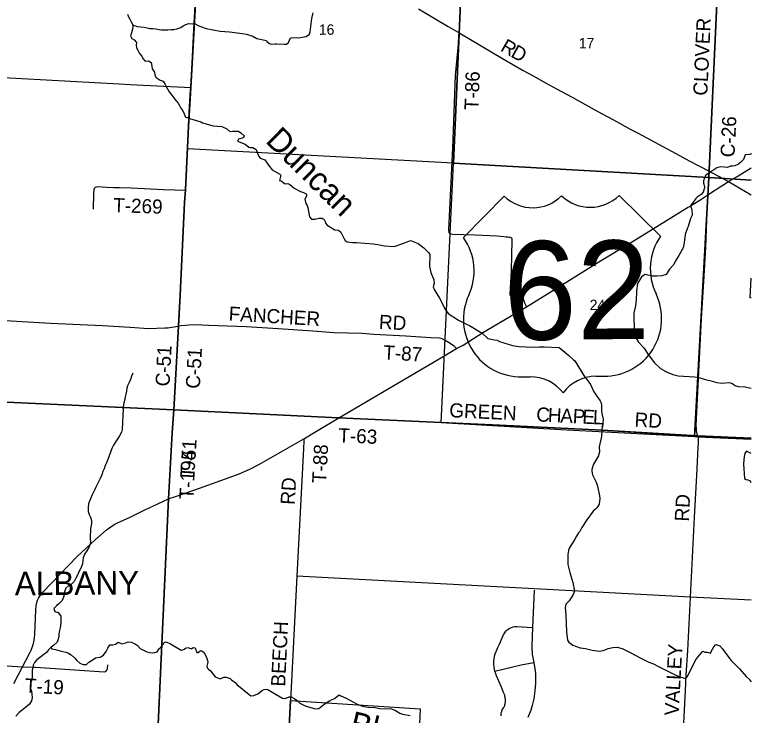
# Model space of a CAD drawing. Extents: x 114604 to 551442, y 316898 to 567001.
# Drawn here: x 269232 to 284848, y 440352 to 455193 of the extents above; entities that cross this region are included whole.
import ezdxf

# ---------------------------------------------------------------- set-up
doc = ezdxf.new("R2010")
doc.units = 0
for name, color, linetype in [('GE_P_Alignment_1000_Cardinal_Points', 7, 'Continuous'), ('GE_P_Alignment_1000_Stations', 7, 'Continuous'), ('GE_P_Alignment_100_Stations', 7, 'Continuous'), ('GE_P_Alignment_500_Bearings', 7, 'Continuous'), ('GE_P_Alignment_500_Cardinal_Points', 7, 'Continuous'), ('GE_P_Alignment_500_Distances', 7, 'Continuous'), ('PM_P_Cells', 7, 'Continuous'), ('PM_P_CL_Double_Solid', 7, 'Continuous'), ('PM_P_Crosswalk', 7, 'Continuous'), ('PM_P_Stop_Line', 7, 'Continuous'), ('PV_X_Curb', 7, 'Continuous'), ('RD_X_RR_1', 7, 'Continuous'), ('RS_Raster1', 7, 'Continuous'), ('SH_Named_Boundary', 7, 'Continuous'), ('SN_P_Signs', 7, 'Continuous')]:
    doc.layers.add(name, color=color, linetype=linetype)

msp = doc.modelspace()

# ---------------------------------------------------------------- linework, layer by layer
at = {"layer": 'GE_P_Alignment_1000_Cardinal_Points'}
msp.add_line((267525, 453939), (271449, 453728), dxfattribs=at)
for points in [[(278669, 454800), (278652, 454785), (278644, 454765), (278642, 454729), (278633, 454567), (278571, 453908), (278525, 452744), (278514, 452376), (278460, 451213), (278430, 450637), (278432, 450619), (278436, 450595), (278439, 450579), (278451, 450563), (278477, 450550), (278523, 450544), (278990, 450529), (279460, 450509), (279600, 450497), (279646, 450490), (279684, 450487), (279717, 450484), (279739, 450480), (279751, 450476), (279763, 450464), (279771, 450444), (279770, 450422), (279760, 449769), (279728, 449271), (279739, 449250), (279764, 449231), (279891, 449228), (279963, 449224), (279996, 449208), (280013, 449173), (280037, 449089), (280080, 449003)], [(271449, 453728), (271679, 453716), (272964, 453652)], [(270904, 451074), (270909, 451405), (270917, 451487), (270925, 451522), (270941, 451541), (270963, 451548), (271000, 451553), (271085, 451546), (271176, 451538), (271325, 451532), (271451, 451533), (271697, 451525), (272386, 451490), (272850, 451480)], [(278599, 448122), (278556, 448167), (278444, 448241), (278359, 448293), (278291, 448326), (278235, 448340), (278055, 448351), (277526, 448385), (276842, 448422), (276598, 448437), (276003, 448457), (275555, 448489), (274815, 448539), (274139, 448581), (273338, 448608), (273196, 448613), (273016, 448623), (272932, 448619), (272849, 448611), (272764, 448601), (272702, 448593)], [(272493, 444937), (272573, 446330), (272607, 446824)], [(276101, 446653), (279517, 446495), (281687, 446390), (283715, 446268), (284848, 446222)], [(275359, 446209), (275362, 446160), (275354, 446000), (275216, 443299), (275079, 440659)], [(284848, 442788), (283558, 442851), (275216, 443299)], [(280246, 443004), (280212, 442214), (280196, 441822), (280198, 441748), (280200, 441697), (280206, 441640), (280218, 441572), (280241, 441469), (280261, 441335), (280270, 441238), (280273, 441125), (280272, 441024), (280260, 440870), (280236, 440698), (280204, 440557), (280174, 440462), (280114, 440305)], [(279542, 440337), (279544, 440375), (279548, 440404), (279556, 440430), (279569, 440464), (279583, 440486), (279601, 440518), (279620, 440556), (279626, 440573), (279630, 440592), (279635, 440640), (279635, 440669), (279634, 440702), (279626, 440749), (279620, 440777), (279597, 440834), (279573, 440893), (279543, 440961), (279493, 441076), (279448, 441184), (279431, 441229), (279413, 441285), (279406, 441321), (279396, 441380), (279393, 441435), (279391, 441498), (279397, 441548), (279406, 441603), (279421, 441655), (279437, 441701), (279459, 441749), (279478, 441789), (279510, 441856), (279568, 441993), (279598, 442055), (279623, 442099), (279646, 442130), (279668, 442154), (279696, 442177), (279732, 442200), (279766, 442213), (279800, 442223), (279836, 442230), (279880, 442231), (280212, 442214)], [(279413, 441285), (279790, 441379), (279967, 441420), (280241, 441469)], [(269398, 441381), (269650, 441371), (269672, 441370)], [(269672, 441370), (271128, 441269), (271162, 441280), (271188, 441310), (271201, 441336), (271207, 441419)], [(275079, 440659), (274922, 437638), (274867, 436384)]]:
    msp.add_lwpolyline(points, dxfattribs=at)
at = {"layer": 'GE_P_Alignment_1000_Stations'}
for p, q in [((284547, 451768), (284848, 451947)), ((284365, 451660), (284547, 451768))]:
    msp.add_line(p, q, dxfattribs=at)
for points in [[(283799, 451296), (283929, 451378), (284093, 451482), (284365, 451660)], [(283494, 451106), (283538, 451133), (283799, 451296)], [(276101, 446653), (278313, 447949), (278599, 448122), (278743, 448194), (279158, 448459), (280080, 449003), (280879, 449500), (281617, 449955), (282306, 450377), (283494, 451106)], [(272493, 444937), (272547, 444956), (272601, 444975), (273047, 445131), (273699, 445361), (273993, 445466), (274216, 445567), (274419, 445672), (275115, 446069), (275359, 446209), (275629, 446370), (276101, 446653)], [(269210, 441025), (269398, 441381), (269543, 441659), (269581, 441732), (269611, 441807), (269631, 441869), (269646, 441945), (269655, 442064), (269664, 442246), (269678, 442581), (269688, 442667), (269703, 442744), (269716, 442787), (269736, 442833), (269776, 442899), (269828, 442959), (270555, 443712), (270744, 443895), (270934, 444066), (271179, 444279), (271266, 444345), (271338, 444396), (271408, 444432), (271678, 444552), (271992, 444701), (272266, 444830), (272493, 444937)]]:
    msp.add_lwpolyline(points, dxfattribs=at)
at = {"layer": 'GE_P_Alignment_100_Stations'}
for points in [[(284848, 449193), (284828, 449194), (284848, 449612)], [(274862, 436389), (275078, 440662), (277831, 440489), (277790, 439685)]]:
    msp.add_lwpolyline(points, dxfattribs=at)
at = {"layer": 'GE_P_Alignment_500_Bearings'}
for p, q in [((284136, 451781), (284365, 451660)), ((284365, 451660), (284728, 451447)), ((284728, 451447), (284848, 451377))]:
    msp.add_line(p, q, dxfattribs=at)
for points in [[(272607, 446824), (272702, 448593), (272703, 448614), (272737, 449252), (272835, 451215), (272850, 451480), (272851, 451506), (272935, 453129), (272962, 453601), (272964, 453652), (272964, 453663), (272992, 454174), (273040, 455014), (273137, 456799), (273197, 457821)], [(283953, 451877), (283953, 451916), (283962, 452004), (283969, 452138), (283990, 452578), (284002, 452859), (284040, 453589), (284050, 453777), (284069, 454199), (284076, 454397), (284090, 454728), (284106, 455063), (284125, 455582), (284172, 456805), (284189, 457265)], [(277792, 455317), (278421, 454946), (278669, 454800), (279575, 454263), (280015, 454012), (280235, 453891), (280474, 453760), (280733, 453614), (280927, 453509), (281051, 453444), (281519, 453187), (281689, 453093), (281928, 452966), (282292, 452765), (282435, 452688), (283245, 452252), (283529, 452101), (283953, 451877), (284136, 451781)], [(283715, 446268), (283701, 446308), (283692, 446348), (283687, 446380), (283685, 446420), (283683, 446492), (283793, 448749), (283841, 449538), (283884, 450272), (283909, 450844), (283926, 451312), (283929, 451378)], [(262952, 449079), (264331, 449001), (265238, 448948), (266040, 448906), (266802, 448847), (267305, 448823), (268552, 448746), (269991, 448661), (271090, 448609), (271676, 448574), (272069, 448546), (272417, 448557), (272473, 448562), (272702, 448593)], [(283168, 435935), (283187, 435949), (283195, 435968), (283199, 435992), (283201, 436040), (283212, 436225), (283389, 439648), (283453, 440869), (283471, 441202), (283501, 441726), (283558, 442851), (283646, 444548), (283694, 445428), (283724, 446026), (283729, 446118), (283729, 446176), (283726, 446219), (283722, 446245), (283715, 446268)], [(266709, 441523), (266920, 441513), (267433, 441484), (268308, 441445), (269398, 441381)]]:
    msp.add_lwpolyline(points, dxfattribs=at)
at = {"layer": 'GE_P_Alignment_500_Cardinal_Points'}
for p, q in [((279610, 451348), (278746, 450472)), ((282922, 450502), (282046, 451366)), ((279985, 447522), (280159, 447524)), ((281552, 447534), (281726, 447535))]:
    msp.add_line(p, q, dxfattribs=at)
for centre, radius, start, end in [((280214, 451974), 870, 225.9896, 314.8436), ((281432, 451983), 870, 225.9896, 314.8437), ((277753, 449766), 1218, 334.9637, 35.4175), ((283925, 449811), 1218, 145.4157, 205.8695), ((281730, 448753), 1218, 269.7784, 25.5847), ((279963, 448740), 1218, 155.2485, 271.0549), ((280166, 446653), 870, 37.2865, 90.4166), ((281558, 446664), 870, 90.4166, 143.5467)]:
    msp.add_arc(centre, radius, start, end, dxfattribs=at)
at = {"layer": 'GE_P_Alignment_500_Distances'}
for points in [[(273136, 456801), (273039, 455017), (272991, 454176), (272963, 453655), (272960, 453604), (272933, 453131), (272849, 451483), (272834, 451217), (272736, 449255), (272701, 448596), (272606, 446826), (267202, 447067), (264449, 447215), (264398, 447218), (263501, 447258), (262859, 447296), (259100, 447485), (255878, 447654), (249761, 447964), (249348, 447987), (245634, 448192)], [(284848, 446225), (283714, 446271), (281686, 446393), (279516, 446497), (276099, 446656), (272606, 446826), (272701, 448596), (272736, 449255), (272834, 451217), (272849, 451483), (272933, 453131), (272960, 453604), (272963, 453655), (272991, 454176), (273039, 455017), (273136, 456801)], [(245634, 448192), (249348, 447987), (249761, 447964), (255878, 447654), (259100, 447485), (262859, 447296), (263501, 447258), (264398, 447218), (264449, 447215), (267202, 447067), (272606, 446826), (272572, 446333), (272492, 444940), (272103, 436463)], [(272103, 436463), (272492, 444940), (272572, 446333), (272606, 446826), (276099, 446656), (279516, 446497), (281686, 446393), (283714, 446271), (284848, 446225)]]:
    msp.add_lwpolyline(points, dxfattribs=at)
at = {"layer": 'PM_P_Cells'}
for points in [[(273009, 454999), (273059, 455003), (273137, 454957), (273293, 454903), (273587, 454845), (273784, 454830), (274056, 454795), (274148, 454783), (274282, 454736), (274364, 454692), (274567, 454649), (274579, 454623), (274631, 454585), (274679, 454569), (274745, 454576), (274779, 454578), (274943, 454567), (274991, 454571), (275035, 454607), (275082, 454704), (275128, 454714), (275250, 454703), (275328, 454717), (275408, 454733), (275482, 454782), (275496, 454828), (275532, 455113), (275558, 455233)], [(271624, 455202), (271645, 455146), (271671, 455096), (271702, 455046), (271728, 454996), (271733, 454936), (271730, 454884), (271705, 454810), (271687, 454749), (271712, 454688), (271766, 454658), (271811, 454604), (271810, 454548), (271812, 454494), (271843, 454440), (271876, 454371), (271930, 454317), (271945, 454263), (271997, 454212), (272067, 454214), (272128, 454181), (272137, 454101), (272145, 454049), (272198, 453979), (272203, 453913), (272233, 453861), (272312, 453808), (272378, 453787), (272421, 453715), (272450, 453661), (272476, 453610), (272507, 453560), (272562, 453486), (272602, 453435), (272645, 453377), (272700, 453317), (272724, 453267), (272753, 453212), (272797, 453158), (272824, 453092), (272855, 453024), (272903, 453016)], [(271730, 454971), (271747, 454973), (271825, 454941), (271907, 454934), (271977, 454929), (272039, 454916), (272097, 454904), (272160, 454899), (272220, 454896), (272294, 454883), (272346, 454873), (272422, 454872), (272476, 454875), (272548, 454883), (272608, 454882), (272672, 454893), (272751, 454924), (272803, 454956), (272857, 454983), (272924, 455006), (273009, 454999)], [(272903, 453016), (272935, 452992), (273181, 452925), (273210, 452901), (273440, 452838), (273620, 452828), (273728, 452773), (273791, 452721), (273847, 452729), (273979, 452724), (274025, 452694), (274093, 452628), (274081, 452592), (274053, 452576), (273974, 452556), (273952, 452517), (274118, 452452), (274194, 452384), (274222, 452382), (274248, 452380), (274279, 452377), (274351, 452335), (274399, 452201), (274438, 452157), (274532, 452119), (274586, 452051), (274611, 452005), (274691, 451910), (274850, 451818), (274876, 451792), (274844, 451684), (274884, 451676), (274918, 451644), (274967, 451614), (275021, 451619), (275065, 451599), (275107, 451561), (275157, 451519), (275294, 451445), (275354, 451430), (275380, 451412), (275406, 451406), (275422, 451360), (275380, 451286), (275401, 451195), (275429, 451151), (275443, 451099), (275478, 450915), (275523, 450861), (275593, 450862), (275685, 450886), (275753, 450882), (275795, 450855), (275811, 450811), (275821, 450779), (275857, 450737)], [(284848, 452250), (284844, 452247), (284814, 452234), (284720, 452222), (284683, 452124), (284622, 452061), (284574, 452025), (284496, 451989), (284452, 451987), (284406, 451986), (284347, 451954), (284201, 451969), (284121, 451949), (283946, 451834), (283901, 451802), (283875, 451788), (283836, 451675)], [(283836, 451675), (283836, 451627), (283856, 451554), (283856, 451526), (283831, 451433), (283785, 451385), (283698, 451331), (283676, 451301), (283561, 451142), (283590, 451062), (283598, 450950), (283557, 450878), (283512, 450708), (283498, 450676), (283443, 450538), (283428, 450360), (283405, 450254), (283312, 450091), (283243, 449981), (283205, 449905), (283112, 449800), (283041, 449692), (282951, 449659), (282837, 449651), (282744, 449652), (282598, 449693), (282522, 449643), (282435, 449497), (282414, 449341), (282412, 449313), (282409, 449163), (282392, 449027), (282361, 448880), (282360, 448730), (282362, 448595), (282382, 448407), (282404, 448341), (282460, 448259), (282577, 448126), (282645, 448014), (282790, 447827), (282924, 447698), (283034, 447634), (283064, 447619), (283186, 447569), (283298, 447544), (283646, 447520), (283738, 447506), (283869, 447463), (283969, 447445), (284115, 447400), (284223, 447391), (284369, 447402), (284405, 447398), (284451, 447378), (284501, 447338), (284569, 447315), (284722, 447311), (284848, 447280)], [(275857, 450737), (276019, 450634), (276093, 450631), (276147, 450587), (276210, 450459), (276240, 450413), (276282, 450380), (276394, 450368), (276476, 450371), (276833, 450343), (276933, 450325), (277075, 450296), (277277, 450283), (277482, 450354), (277591, 450399), (277621, 450407), (277647, 450403), (277785, 450348), (277909, 450256), (278006, 450159), (278032, 450113), (278029, 449857), (278054, 449735), (278119, 449580), (278123, 449506), (278105, 449432), (278124, 449372), (278241, 449188), (278368, 448939), (278424, 448866), (278642, 448725), (278842, 448624), (278872, 448608), (279141, 448448), (279261, 448336), (279333, 448317), (279399, 448309), (279463, 448297), (279507, 448273), (279785, 448187), (279925, 448166), (280222, 448147), (280356, 448160), (280459, 448159), (280773, 448140), (280813, 448118), (280981, 447975), (281078, 447880), (281104, 447860), (281317, 447517), (281371, 447456), (281436, 447356), (281512, 447202), (281645, 447015), (281663, 446973), (281674, 446909), (281672, 446817), (281681, 446748), (281705, 446624), (281694, 446456)], [(271528, 446843), (271545, 446919), (271553, 446975), (271570, 447049), (271583, 447100), (271596, 447154), (271610, 447220), (271619, 447287), (271632, 447339), (271668, 447409), (271693, 447470), (271714, 447540), (271745, 447609)], [(271528, 446843), (271507, 446409), (271495, 446349), (271455, 446275), (271421, 446213), (271373, 446149), (271325, 446073), (271291, 446002), (271265, 445926), (271237, 445846), (271205, 445768), (271175, 445700), (271151, 445644), (271127, 445571), (271103, 445515), (271081, 445447), (271045, 445367), (271013, 445311), (270977, 445243), (270951, 445184), (270929, 445132), (270903, 445076), (270877, 445022), (270851, 444970), (270819, 444890), (270799, 444832), (270787, 444753), (270791, 444671), (270811, 444607), (270841, 444551), (270859, 444479), (270859, 444421), (270851, 444369), (270839, 444309), (270836, 444249), (270832, 444166), (270834, 444086), (270838, 444036), (270834, 443986), (270810, 443918), (270760, 443836), (270710, 443763), (270682, 443685), (270678, 443629), (270666, 443557), (270644, 443503), (270610, 443429), (270584, 443373), (270564, 443320), (270530, 443256), (270494, 443186), (270434, 443126), (270382, 443098), (270318, 443042), (270288, 442969), (270280, 442905), (270264, 442853), (270238, 442783), (270176, 442723), (270114, 442673), (270064, 442614), (270082, 442552), (270156, 442528), (270212, 442452), (270210, 442396), (270208, 442328), (270200, 442256), (270194, 442204), (270184, 442146), (270168, 442080), (270164, 442025), (270154, 441965), (270135, 441897), (270064, 441837), (270006, 441797), (269946, 441735), (269904, 441682), (269852, 441640), (269786, 441588), (269704, 441528), (269652, 441472), (269624, 441412), (269614, 441357), (269604, 441307), (269600, 441239), (269600, 441165), (269596, 441115), (269568, 441035), (269556, 440967), (269568, 440917), (269589, 440859), (269597, 440800), (269599, 440726), (269587, 440660), (269545, 440590), (269461, 440518), (269387, 440463), (269324, 440407), (269258, 440333)], [(281696, 446488), (281686, 446489), (281676, 446255), (281623, 446039), (281629, 445930), (281619, 445884), (281607, 445850), (281505, 445670), (281471, 445562), (281467, 445526), (281482, 445442), (281558, 445290), (281590, 445204), (281632, 444998), (281636, 444942), (281621, 444821), (281577, 444747), (281545, 444721), (281499, 444679), (281363, 444489), (281259, 444332), (281215, 444248), (281185, 444216), (281141, 444144), (281103, 444070), (280990, 443890), (280974, 443840), (280962, 443758), (280962, 443549), (281003, 443373), (281063, 443167), (281099, 442979), (281073, 442911), (281029, 442837), (280984, 442779), (280944, 442733), (280918, 442705), (280902, 442638), (280918, 442474), (280931, 442118), (280955, 441946), (280977, 441898), (281063, 441838), (281219, 441778), (281334, 441764), (281472, 441732), (281626, 441711), (281706, 441721), (281784, 441751), (281816, 441763), (281916, 441787), (282006, 441791), (282114, 441765), (282282, 441681), (282507, 441558), (282675, 441476), (282777, 441438), (282882, 441382), (283220, 441216), (283320, 441174), (283456, 441130), (283490, 441167), (283678, 441539), (283820, 441711), (283864, 441692), (283910, 441692), (283984, 441670), (283996, 441706), (284056, 441802), (284100, 441854), (284180, 441820), (284240, 441760), (284306, 441658), (284425, 441514), (284599, 441338), (284738, 441176), (284804, 441116), (284848, 441058)], [(284848, 445899), (284750, 445945), (284710, 445898), (284694, 445836), (284682, 445682), (284707, 445370), (284743, 445344), (284777, 445340), (284807, 445326), (284831, 445300), (284848, 445280)], [(269994, 441784), (270016, 441761), (270093, 441745), (270145, 441729), (270197, 441719), (270251, 441701), (270313, 441689), (270373, 441669), (270427, 441635), (270498, 441571), (270548, 441515), (270612, 441457), (270682, 441429), (270750, 441427), (270804, 441477), (270876, 441517), (270942, 441568), (270993, 441576), (271043, 441582), (271113, 441628), (271171, 441700), (271207, 441776), (271249, 441841), (271305, 441847), (271369, 441859), (271427, 441899), (271505, 441863), (271567, 441877), (271635, 441909), (271704, 441899), (271772, 441871), (271836, 441833), (271888, 441769), (271964, 441733), (272032, 441697), (272099, 441683), (272149, 441677), (272201, 441684), (272251, 441698), (272297, 441760)], [(272297, 441760), (272381, 441852), (272397, 441896), (272441, 441904), (272535, 441862), (272764, 441734), (272798, 441736), (272826, 441754), (272854, 441775), (272904, 441789), (272956, 441763), (272986, 441763), (273016, 441789), (273056, 441783), (273092, 441681), (273124, 441683), (273160, 441719), (273188, 441727), (273224, 441699), (273269, 441641), (273301, 441577), (273321, 441513), (273323, 441475), (273305, 441389), (273315, 441359), (273337, 441329), (273386, 441295), (273480, 441169), (273586, 441125), (273668, 441161), (273712, 441161), (273797, 441129), (273825, 441101), (273909, 441044), (273941, 441000), (274200, 440790), (274240, 440766), (274302, 440772), (274386, 440804), (274488, 440881), (274522, 440899), (274562, 440903), (274600, 440897), (274777, 440791), (274909, 440715), (274967, 440709), (275050, 440742), (275094, 440740), (275174, 440700), (275222, 440666), (275280, 440610), (275348, 440574), (275389, 440554), (275605, 440490), (275679, 440496), (275819, 440605), (275903, 440659), (275947, 440680)], [(275947, 440680), (276011, 440710), (276108, 440788), (276149, 440760), (276259, 440717), (276495, 440587), (276605, 440545), (276715, 440523), (276864, 440517), (276970, 440497), (277220, 440488), (277304, 440454), (277400, 440396), (277452, 440374), (277619, 440344)]]:
    msp.add_lwpolyline(points, dxfattribs=at)
at = {"layer": 'RS_Raster1'}
for points in [[(273136, 456801), (273039, 455017), (272991, 454176), (272963, 453655), (272960, 453604), (272933, 453131), (272849, 451483), (272834, 451217), (272736, 449255), (272701, 448596), (272606, 446826), (267202, 447067), (264449, 447215), (264398, 447218), (263501, 447258), (262859, 447296), (259100, 447485), (255878, 447654), (249761, 447964), (249348, 447987), (245634, 448192)], [(272103, 436463), (272492, 444940), (272572, 446333), (272606, 446826), (272701, 448596), (272736, 449255), (272834, 451217), (272849, 451483), (272933, 453131), (272960, 453604), (272963, 453655), (272991, 454176), (273039, 455017), (273136, 456801)], [(245634, 448192), (249348, 447987), (249761, 447964), (255878, 447654), (259100, 447485), (262859, 447296), (263501, 447258), (264398, 447218), (264449, 447215), (267202, 447067), (272606, 446826), (272572, 446333), (272492, 444940), (272103, 436463)]]:
    msp.add_lwpolyline(points, dxfattribs=at)
at = {"layer": 'SN_P_Signs'}
for points in [[(273201, 457838), (278776, 457552), (278533, 452046), (272897, 452351), (272970, 453649), (273061, 455294), (273161, 457109)], [(278776, 457552), (284201, 457277), (283946, 451746), (278533, 452046)], [(283946, 451746), (283643, 446250), (280936, 446389), (278273, 446549), (278533, 452046)]]:
    msp.add_lwpolyline(points, close=True, dxfattribs=at)
for points in [[(284848, 451687), (283946, 451746), (284201, 457277), (284848, 457244)], [(284848, 446193), (283709, 446247), (283643, 446250), (283946, 451746), (284848, 451687)]]:
    msp.add_lwpolyline(points, dxfattribs=at)

# ---------------------------------------------------------------- texts
at = {"layer": 'GE_P_Alignment_500_Cardinal_Points'}
msp.add_text('62', height=2088.4, rotation=0.4166, dxfattribs=at).set_placement((279602, 448303))
at = {"layer": 'PM_P_CL_Double_Solid'}
for s, rotation, p in [('CLOVER', 87.351, (283915, 453473)), ('R', 329.7374, (279509, 454440)), ('D', 331.0935, (279729, 454313)), ('C-26', 87.3341, (284493, 452167)), ('C-51', 86.9278, (272513, 447313)), ('C-51', 86.9278, (273156, 447264)), ('RD', 86.9669, (283523, 444451)), ('VALLEY', 86.8293, (283307, 440339))]:
    msp.add_text(s, height=300, rotation=rotation, dxfattribs=at).set_placement(p)
at = {"layer": 'PM_P_Crosswalk'}
for s, rotation, p in [('T-86', 87.9425, (279064, 453167)), ('T-269', 357.9943, (271315, 451012)), ('FANCHER', 356.5937, (273762, 448714)), ('RD', 356.9632, (276948, 448539)), ('T-87', 356.5787, (277038, 447894)), ('GREEN', 357.3264, (278440, 446667)), ('C', 357.1989, (280284, 446579)), ('H', 357.1947, (280530, 446567)), ('A', 357.1983, (280794, 446554)), ('P', 357.1987, (281057, 446541)), ('E', 357.2068, (281260, 446531)), ('L', 357.6277, (281486, 446520)), ('RD', 356.4718, (282367, 446471)), ('T-63', 357.572, (276088, 446135)), ('T-51', 86.5312, (273039, 445370)), ('T-88', 86.8833, (275834, 445262)), ('T-194', 87.0495, (273018, 444918)), ('RD', 86.4372, (275165, 444804)), ('BEECH', 87.2714, (274964, 440955)), ('T-19', 356.8743, (269440, 440835))]:
    msp.add_text(s, height=300, rotation=rotation, dxfattribs=at).set_placement(p)
at = {"layer": 'PM_P_Stop_Line'}
for s, rotation, p in [('Duncan', 315.4198, (274528, 452504)), ('Blacklick', 346.419, (276303, 439958))]:
    msp.add_text(s, height=500, rotation=rotation, dxfattribs=at).set_placement(p)
at = {"layer": 'PV_X_Curb'}
for s, rotation, p in [('16', 0.4165, (275681, 454767)), ('17', 0.4167, (281192, 454479)), ('24', 0.4167, (281424, 448934))]:
    msp.add_text(s, height=221, rotation=rotation, dxfattribs=at).set_placement(p)
at = {"layer": 'RD_X_RR_1'}
for s, p in [('/', (280842, 449340)), ('0', (280842, 449340)), ('62', (280637, 449132))]:
    msp.add_text(s, height=1, rotation=0.4166, dxfattribs=at).set_placement(p)
at = {"layer": 'SH_Named_Boundary'}
msp.add_text('NEW ALBANY', height=500, rotation=0.4161, dxfattribs=at).set_placement((267488, 442879))

doc.saveas('drawing.dxf')
